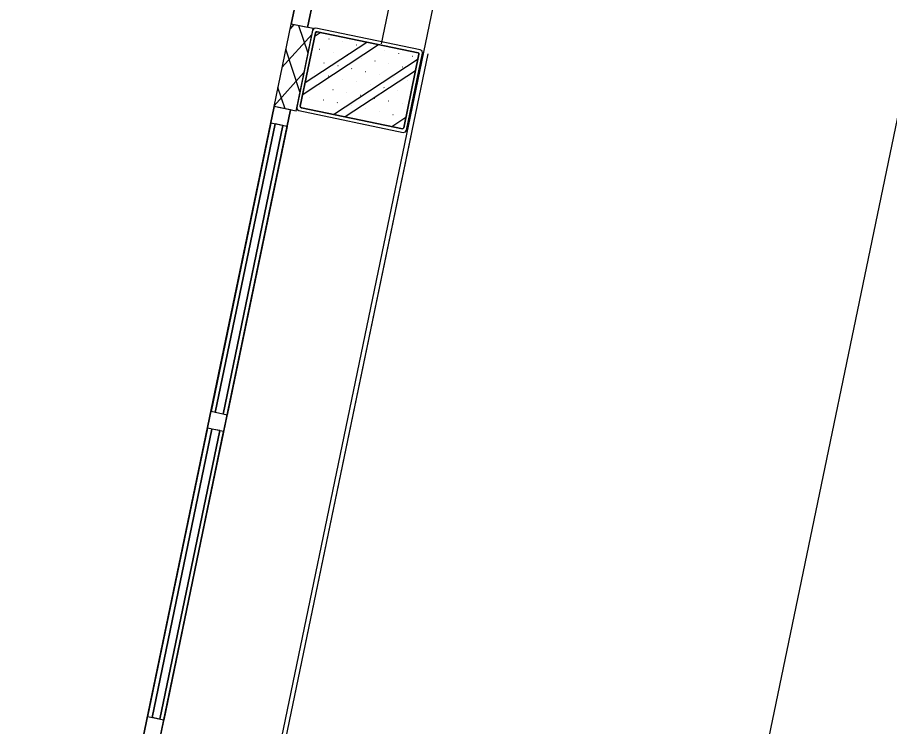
# Model space of a CAD drawing. Extents: x 81065 to 81486, y 452384 to 452681.
# Drawn here: x 81121.839 to 81124.948, y 452529.201 to 452531.728 of the extents above; entities that cross this region are included whole.
import ezdxf

# ---------------------------------------------------------------- set-up
doc = ezdxf.new("R2010")
doc.units = 0
doc.layers.add('B-BH-VH-KANTOPSLUITING-GV', color=7, linetype='Continuous')

msp = doc.modelspace()

# ---------------------------------------------------------------- linework, layer by layer
at = {"layer": 'B-BH-VH-KANTOPSLUITING-GV'}
for p, q in [((81132.8401, 452569.2593), (81123.8386, 452525.8939)), ((81122.2553, 452526.6302), (81131.0942, 452569.2132)), ((81123.1371, 452531.6334), (81130.9161, 452569.0924)), ((81122.8151, 452531.7044), (81123.7301, 452536.1104)), ((81123.7301, 452536.1104), (81122.8151, 452531.7044)), ((81122.8731, 452531.6924), (81123.7881, 452536.0984)), ((81123.7881, 452536.0984), (81122.8731, 452531.6924)), ((81122.8141, 452531.7044), (81122.7531, 452531.4104)), ((81122.8111, 452531.6864), (81122.8251, 452531.7024)), ((81122.8931, 452531.6884), (81122.8141, 452531.7044)), ((81122.8731, 452531.6924), (81122.8151, 452531.7044)), ((81122.8731, 452531.6924), (81122.8151, 452531.7044)), ((81122.8321, 452531.3944), (81122.8931, 452531.6884)), ((81122.8751, 452531.6004), (81122.8421, 452531.6984)), ((81122.8961, 452531.6884), (81122.8911, 452531.6814)), ((81122.9031, 452531.6894), (81122.8961, 452531.6884)), ((81123.2751, 452531.6124), (81122.9031, 452531.6894)), ((81122.7821, 452531.5494), (81122.8891, 452531.6684)), ((81122.8911, 452531.6814), (81122.8351, 452531.4074)), ((81122.8471, 452531.4114), (81122.9021, 452531.6734)), ((81122.9021, 452531.6734), (81122.8471, 452531.4114)), ((81122.9001, 452531.6624), (81122.9181, 452531.6744)), ((81122.9001, 452531.6614), (81122.9001, 452531.6614)), ((81122.9021, 452531.6734), (81122.9041, 452531.6764)), ((81122.9041, 452531.6764), (81122.9021, 452531.6734)), ((81122.9041, 452531.6764), (81122.9071, 452531.6764)), ((81122.9071, 452531.6764), (81122.9041, 452531.6764)), ((81122.9071, 452531.6764), (81123.2671, 452531.6014)), ((81123.2671, 452531.6014), (81122.9071, 452531.6764)), ((81122.8571, 452531.4544), (81123.1261, 452531.6314)), ((81122.8651, 452531.4964), (81123.0841, 452531.6394)), ((81122.9491, 452531.6514), (81122.9501, 452531.6514)), ((81122.9991, 452531.6414), (81122.9991, 452531.6414)), ((81123.0481, 452531.6304), (81123.0491, 452531.6304)), ((81122.2601, 452526.5784), (81123.3031, 452531.5984)), ((81122.8461, 452531.4634), (81122.7961, 452531.6154)), ((81122.9151, 452531.6144), (81122.9161, 452531.6144)), ((81122.9651, 452531.6034), (81122.9651, 452531.6034)), ((81123.0141, 452531.5934), (81123.0151, 452531.5934)), ((81123.0981, 452531.6204), (81123.0981, 452531.6204)), ((81123.1471, 452531.6104), (81123.1481, 452531.6104)), ((81123.1971, 452531.6004), (81123.1971, 452531.5994)), ((81123.2701, 452531.5974), (81123.2161, 452531.3344)), ((81123.2161, 452531.3344), (81123.2701, 452531.5974)), ((81123.2261, 452531.3264), (81123.2831, 452531.6004)), ((81123.2671, 452531.6014), (81123.2701, 452531.6004)), ((81123.2701, 452531.6004), (81123.2671, 452531.6014)), ((81123.2701, 452531.6004), (81123.2701, 452531.5974)), ((81123.2701, 452531.5974), (81123.2701, 452531.6004)), ((81123.2821, 452531.6084), (81123.2751, 452531.6124)), ((81123.2831, 452531.6004), (81123.2821, 452531.6084)), ((81122.8821, 452531.5764), (81122.8821, 452531.5764)), ((81122.9311, 452531.5664), (81122.9321, 452531.5664)), ((81122.9661, 452531.3824), (81123.2671, 452531.5804)), ((81123.0641, 452531.5834), (81123.0641, 452531.5834)), ((81123.1131, 452531.5734), (81123.1141, 452531.5734)), ((81123.1631, 452531.5624), (81123.1631, 452531.5624)), ((81123.2461, 452531.5894), (81123.2471, 452531.5894)), ((81122.7541, 452531.4124), (81122.8601, 452531.5314)), ((81122.9811, 452531.5564), (81122.9821, 452531.5564)), ((81123.0071, 452531.3744), (81123.2581, 452531.5384)), ((81123.0301, 452531.5464), (81123.0311, 452531.5454)), ((81123.0801, 452531.5354), (81123.0811, 452531.5354)), ((81123.2121, 452531.5524), (81123.2131, 452531.5524)), ((81122.8981, 452531.5294), (81122.8981, 452531.5294)), ((81122.9471, 452531.5194), (81122.9481, 452531.5194)), ((81122.9971, 452531.5084), (81122.9971, 452531.5084)), ((81123.1301, 452531.5254), (81123.1301, 452531.5254)), ((81123.1791, 452531.5154), (81123.1801, 452531.5154)), ((81123.2291, 452531.5044), (81123.2291, 452531.5044)), ((81122.7931, 452531.4024), (81122.7671, 452531.4784)), ((81122.7931, 452531.4024), (81122.7671, 452531.4784)), ((81122.8641, 452531.4924), (81122.8651, 452531.4924)), ((81122.9141, 452531.4814), (81122.9141, 452531.4814)), ((81122.9631, 452531.4714), (81122.9641, 452531.4714)), ((81123.0461, 452531.4984), (81123.0471, 452531.4984)), ((81123.0961, 452531.4884), (81123.0961, 452531.4884)), ((81123.1451, 452531.4784), (81123.1461, 452531.4774)), ((81122.8801, 452531.4444), (81122.8801, 452531.4444)), ((81123.0131, 452531.4614), (81123.0131, 452531.4614)), ((81123.0621, 452531.4514), (81123.0631, 452531.4504)), ((81123.1121, 452531.4404), (81123.1131, 452531.4404)), ((81123.1951, 452531.4674), (81123.1951, 452531.4674)), ((81121.8391, 452527.0044), (81122.7541, 452531.4104)), ((81122.7541, 452531.4104), (81121.8391, 452527.0044)), ((81122.8321, 452531.3944), (81122.7531, 452531.4104)), ((81122.8121, 452531.3984), (81122.7541, 452531.4104)), ((81122.8121, 452531.3984), (81122.7541, 452531.4104)), ((81122.8351, 452531.4074), (81122.8361, 452531.4004)), ((81122.8481, 452531.4084), (81122.8471, 452531.4114)), ((81122.8471, 452531.4114), (81122.8481, 452531.4084)), ((81122.8511, 452531.4064), (81122.8481, 452531.4084)), ((81122.8481, 452531.4084), (81122.8511, 452531.4064)), ((81123.2111, 452531.3314), (81122.8511, 452531.4064)), ((81122.8511, 452531.4064), (81123.2111, 452531.3314)), ((81122.9291, 452531.4344), (81122.9301, 452531.4344)), ((81122.9791, 452531.4244), (81122.9801, 452531.4234)), ((81123.0291, 452531.4134), (81123.0291, 452531.4134)), ((81123.1611, 452531.4304), (81123.1621, 452531.4304)), ((81123.2111, 452531.4204), (81123.2121, 452531.4204)), ((81121.8971, 452526.9924), (81122.8121, 452531.3984)), ((81122.8121, 452531.3984), (81121.8971, 452526.9924)), ((81122.8321, 452531.3944), (81122.8321, 452531.3944)), ((81122.8361, 452531.4004), (81122.8421, 452531.3964)), ((81122.8421, 452531.3964), (81123.2141, 452531.3184)), ((81122.8961, 452531.3974), (81122.8971, 452531.3964)), ((81122.9461, 452531.3864), (81122.9461, 452531.3864)), ((81122.9951, 452531.3764), (81122.9961, 452531.3764)), ((81123.0781, 452531.4034), (81123.0791, 452531.4034)), ((81123.1281, 452531.3934), (81123.1281, 452531.3934)), ((81123.1771, 452531.3824), (81123.1781, 452531.3824)), ((81122.5291, 452530.3234), (81122.7421, 452531.3514)), ((81122.7421, 452531.3514), (81122.5291, 452530.3234)), ((81122.5291, 452530.3234), (81122.7421, 452531.3514)), ((81122.7421, 452531.3514), (81122.5291, 452530.3234)), ((81122.5291, 452530.3234), (81122.7421, 452531.3514)), ((81122.7421, 452531.3514), (81122.5291, 452530.3234)), ((81122.5291, 452530.3234), (81122.7421, 452531.3514)), ((81122.7421, 452531.3514), (81122.5291, 452530.3234)), ((81122.5291, 452530.3234), (81122.7421, 452531.3514)), ((81122.7421, 452531.3514), (81122.5291, 452530.3234)), ((81122.5291, 452530.3234), (81122.7421, 452531.3514)), ((81122.7421, 452531.3514), (81122.5291, 452530.3234)), ((81122.5291, 452530.3234), (81122.7421, 452531.3514)), ((81122.7421, 452531.3514), (81122.5291, 452530.3234)), ((81122.5291, 452530.3234), (81122.7421, 452531.3514)), ((81122.7421, 452531.3514), (81122.5291, 452530.3234)), ((81122.5441, 452530.3204), (81122.7581, 452531.3484)), ((81122.7581, 452531.3484), (81122.5441, 452530.3204)), ((81122.5441, 452530.3204), (81122.7581, 452531.3484)), ((81122.7581, 452531.3484), (81122.5441, 452530.3204)), ((81122.5441, 452530.3204), (81122.7581, 452531.3484)), ((81122.7581, 452531.3484), (81122.5441, 452530.3204)), ((81122.5441, 452530.3204), (81122.7581, 452531.3484)), ((81122.7581, 452531.3484), (81122.5441, 452530.3204)), ((81122.7581, 452531.3484), (81122.5441, 452530.3204)), ((81122.5441, 452530.3204), (81122.7581, 452531.3484)), ((81122.7581, 452531.3484), (81122.5441, 452530.3204)), ((81122.5441, 452530.3204), (81122.7581, 452531.3484)), ((81122.7581, 452531.3484), (81122.5441, 452530.3204)), ((81122.5441, 452530.3204), (81122.7581, 452531.3484)), ((81122.7581, 452531.3484), (81122.5441, 452530.3204)), ((81122.5441, 452530.3204), (81122.7581, 452531.3484)), ((81122.8001, 452531.3394), (81122.7421, 452531.3514)), ((81122.8001, 452531.3394), (81122.7421, 452531.3514)), ((81122.8001, 452531.3394), (81122.7421, 452531.3514)), ((81122.8001, 452531.3394), (81122.7421, 452531.3514)), ((81122.8001, 452531.3394), (81122.7421, 452531.3514)), ((81122.8001, 452531.3394), (81122.7421, 452531.3514)), ((81122.8001, 452531.3394), (81122.7421, 452531.3514)), ((81122.8001, 452531.3394), (81122.7421, 452531.3514)), ((81122.8001, 452531.3394), (81122.7421, 452531.3514)), ((81122.8001, 452531.3394), (81122.7421, 452531.3514)), ((81122.8001, 452531.3394), (81122.7421, 452531.3514)), ((81122.8001, 452531.3394), (81122.7421, 452531.3514)), ((81122.8001, 452531.3394), (81122.7421, 452531.3514)), ((81122.8001, 452531.3394), (81122.7421, 452531.3514)), ((81122.8001, 452531.3394), (81122.7421, 452531.3514)), ((81122.8001, 452531.3394), (81122.7421, 452531.3514)), ((81122.7851, 452531.3424), (81122.7581, 452531.3484)), ((81122.7851, 452531.3424), (81122.7581, 452531.3484)), ((81122.7851, 452531.3424), (81122.7581, 452531.3484)), ((81122.7851, 452531.3424), (81122.7581, 452531.3484)), ((81122.7851, 452531.3424), (81122.7581, 452531.3484)), ((81122.7851, 452531.3424), (81122.7581, 452531.3484)), ((81122.7851, 452531.3424), (81122.7581, 452531.3484)), ((81122.7851, 452531.3424), (81122.7581, 452531.3484)), ((81122.7851, 452531.3424), (81122.7581, 452531.3484)), ((81122.7851, 452531.3424), (81122.7581, 452531.3484)), ((81122.7851, 452531.3424), (81122.7581, 452531.3484)), ((81122.7851, 452531.3424), (81122.7581, 452531.3484)), ((81122.7851, 452531.3424), (81122.7581, 452531.3484)), ((81122.7851, 452531.3424), (81122.7581, 452531.3484)), ((81122.7851, 452531.3424), (81122.7581, 452531.3484)), ((81122.7851, 452531.3424), (81122.7581, 452531.3484)), ((81123.0451, 452531.3664), (81123.0451, 452531.3664)), ((81123.0941, 452531.3554), (81123.0951, 452531.3554)), ((81123.1441, 452531.3454), (81123.1441, 452531.3454)), ((81123.1731, 452531.3394), (81123.2231, 452531.3724)), ((81122.5721, 452530.3144), (81122.7851, 452531.3424)), ((81122.7851, 452531.3424), (81122.5721, 452530.3144)), ((81122.5721, 452530.3144), (81122.7851, 452531.3424)), ((81122.7851, 452531.3424), (81122.5721, 452530.3144)), ((81122.5721, 452530.3144), (81122.7851, 452531.3424)), ((81122.7851, 452531.3424), (81122.5721, 452530.3144)), ((81122.5721, 452530.3144), (81122.7851, 452531.3424)), ((81122.7851, 452531.3424), (81122.5721, 452530.3144)), ((81122.7851, 452531.3424), (81122.5721, 452530.3144)), ((81122.5721, 452530.3144), (81122.7851, 452531.3424)), ((81122.7851, 452531.3424), (81122.5721, 452530.3144)), ((81122.5721, 452530.3144), (81122.7851, 452531.3424)), ((81122.7851, 452531.3424), (81122.5721, 452530.3144)), ((81122.5721, 452530.3144), (81122.7851, 452531.3424)), ((81122.7851, 452531.3424), (81122.5721, 452530.3144)), ((81122.5721, 452530.3144), (81122.7851, 452531.3424)), ((81122.5861, 452530.3114), (81122.8001, 452531.3394)), ((81122.8001, 452531.3394), (81122.5861, 452530.3114)), ((81122.5861, 452530.3114), (81122.8001, 452531.3394)), ((81122.8001, 452531.3394), (81122.5861, 452530.3114)), ((81122.5861, 452530.3114), (81122.8001, 452531.3394)), ((81122.8001, 452531.3394), (81122.5861, 452530.3114)), ((81122.5861, 452530.3114), (81122.8001, 452531.3394)), ((81122.8001, 452531.3394), (81122.5861, 452530.3114)), ((81122.5861, 452530.3114), (81122.8001, 452531.3394)), ((81122.8001, 452531.3394), (81122.5861, 452530.3114)), ((81122.5861, 452530.3114), (81122.8001, 452531.3394)), ((81122.8001, 452531.3394), (81122.5861, 452530.3114)), ((81122.5861, 452530.3114), (81122.8001, 452531.3394)), ((81122.8001, 452531.3394), (81122.5861, 452530.3114)), ((81122.5861, 452530.3114), (81122.8001, 452531.3394)), ((81122.8001, 452531.3394), (81122.5861, 452530.3114)), ((81123.1931, 452531.3354), (81123.1941, 452531.3354)), ((81123.2141, 452531.3324), (81123.2111, 452531.3314)), ((81123.2111, 452531.3314), (81123.2141, 452531.3324)), ((81123.2161, 452531.3344), (81123.2141, 452531.3324)), ((81123.2141, 452531.3324), (81123.2161, 452531.3344)), ((81123.2141, 452531.3184), (81123.2221, 452531.3204)), ((81123.2221, 452531.3204), (81123.2261, 452531.3264)), ((81122.3281, 452526.9034), (81123.2421, 452531.3064)), ((81122.5861, 452530.3114), (81122.5291, 452530.3234)), ((81122.5861, 452530.3114), (81122.5291, 452530.3234)), ((81122.5861, 452530.3114), (81122.5291, 452530.3234)), ((81122.5861, 452530.3114), (81122.5291, 452530.3234)), ((81122.5861, 452530.3114), (81122.5291, 452530.3234)), ((81122.5861, 452530.3114), (81122.5291, 452530.3234)), ((81122.5861, 452530.3114), (81122.5291, 452530.3234)), ((81122.5861, 452530.3114), (81122.5291, 452530.3234)), ((81122.5861, 452530.3114), (81122.5291, 452530.3234)), ((81122.5861, 452530.3114), (81122.5291, 452530.3234)), ((81122.5861, 452530.3114), (81122.5291, 452530.3234)), ((81122.5861, 452530.3114), (81122.5291, 452530.3234)), ((81122.5861, 452530.3114), (81122.5291, 452530.3234)), ((81122.5861, 452530.3114), (81122.5291, 452530.3234)), ((81122.5861, 452530.3114), (81122.5291, 452530.3234)), ((81122.5861, 452530.3114), (81122.5291, 452530.3234)), ((81122.5721, 452530.3144), (81122.5441, 452530.3204)), ((81122.5721, 452530.3144), (81122.5441, 452530.3204)), ((81122.5721, 452530.3144), (81122.5441, 452530.3204)), ((81122.5721, 452530.3144), (81122.5441, 452530.3204)), ((81122.5721, 452530.3144), (81122.5441, 452530.3204)), ((81122.5721, 452530.3144), (81122.5441, 452530.3204)), ((81122.5721, 452530.3144), (81122.5441, 452530.3204)), ((81122.5721, 452530.3144), (81122.5441, 452530.3204)), ((81122.5721, 452530.3144), (81122.5441, 452530.3204)), ((81122.5721, 452530.3144), (81122.5441, 452530.3204)), ((81122.5721, 452530.3144), (81122.5441, 452530.3204)), ((81122.5721, 452530.3144), (81122.5441, 452530.3204)), ((81122.5721, 452530.3144), (81122.5441, 452530.3204)), ((81122.5721, 452530.3144), (81122.5441, 452530.3204)), ((81122.5721, 452530.3144), (81122.5441, 452530.3204)), ((81122.5721, 452530.3144), (81122.5441, 452530.3204)), ((81122.3031, 452529.2364), (81122.5161, 452530.2644)), ((81122.5161, 452530.2644), (81122.3031, 452529.2364)), ((81122.3031, 452529.2364), (81122.5161, 452530.2644)), ((81122.5161, 452530.2644), (81122.3031, 452529.2364)), ((81122.3031, 452529.2364), (81122.5161, 452530.2644)), ((81122.5161, 452530.2644), (81122.3031, 452529.2364)), ((81122.3031, 452529.2364), (81122.5161, 452530.2644)), ((81122.5161, 452530.2644), (81122.3031, 452529.2364)), ((81122.3031, 452529.2364), (81122.5161, 452530.2644)), ((81122.5161, 452530.2644), (81122.3031, 452529.2364)), ((81122.3031, 452529.2364), (81122.5161, 452530.2644)), ((81122.5161, 452530.2644), (81122.3031, 452529.2364)), ((81122.3031, 452529.2364), (81122.5161, 452530.2644)), ((81122.5161, 452530.2644), (81122.3031, 452529.2364)), ((81122.3031, 452529.2364), (81122.5161, 452530.2644)), ((81122.5161, 452530.2644), (81122.3031, 452529.2364)), ((81122.5321, 452530.2614), (81122.3191, 452529.2334)), ((81122.3191, 452529.2334), (81122.5321, 452530.2614)), ((81122.3191, 452529.2334), (81122.5321, 452530.2614)), ((81122.5321, 452530.2614), (81122.3191, 452529.2334)), ((81122.3191, 452529.2334), (81122.5321, 452530.2614)), ((81122.5321, 452530.2614), (81122.3191, 452529.2334)), ((81122.5321, 452530.2614), (81122.3191, 452529.2334)), ((81122.3191, 452529.2334), (81122.5321, 452530.2614)), ((81122.3191, 452529.2334), (81122.5321, 452530.2614)), ((81122.5321, 452530.2614), (81122.3191, 452529.2334)), ((81122.3191, 452529.2334), (81122.5321, 452530.2614)), ((81122.5321, 452530.2614), (81122.3191, 452529.2334)), ((81122.3191, 452529.2334), (81122.5321, 452530.2614)), ((81122.5321, 452530.2614), (81122.3191, 452529.2334)), ((81122.3191, 452529.2334), (81122.5321, 452530.2614)), ((81122.5321, 452530.2614), (81122.3191, 452529.2334)), ((81122.5601, 452530.2564), (81122.3461, 452529.2274)), ((81122.3461, 452529.2274), (81122.5601, 452530.2564)), ((81122.3461, 452529.2274), (81122.5601, 452530.2564)), ((81122.5601, 452530.2564), (81122.3461, 452529.2274)), ((81122.3461, 452529.2274), (81122.5601, 452530.2564)), ((81122.5601, 452530.2564), (81122.3461, 452529.2274)), ((81122.5601, 452530.2564), (81122.3461, 452529.2274)), ((81122.3461, 452529.2274), (81122.5601, 452530.2564)), ((81122.3461, 452529.2274), (81122.5601, 452530.2564)), ((81122.5601, 452530.2564), (81122.3461, 452529.2274)), ((81122.3461, 452529.2274), (81122.5601, 452530.2564)), ((81122.5601, 452530.2564), (81122.3461, 452529.2274)), ((81122.3461, 452529.2274), (81122.5601, 452530.2564)), ((81122.5601, 452530.2564), (81122.3461, 452529.2274)), ((81122.3461, 452529.2274), (81122.5601, 452530.2564)), ((81122.5601, 452530.2564), (81122.3461, 452529.2274)), ((81122.5741, 452530.2524), (81122.5161, 452530.2644)), ((81122.5741, 452530.2524), (81122.5161, 452530.2644)), ((81122.5741, 452530.2524), (81122.5161, 452530.2644)), ((81122.5741, 452530.2524), (81122.5161, 452530.2644)), ((81122.5741, 452530.2524), (81122.5161, 452530.2644)), ((81122.5741, 452530.2524), (81122.5161, 452530.2644)), ((81122.5741, 452530.2524), (81122.5161, 452530.2644)), ((81122.5741, 452530.2524), (81122.5161, 452530.2644)), ((81122.5741, 452530.2524), (81122.5161, 452530.2644)), ((81122.5741, 452530.2524), (81122.5161, 452530.2644)), ((81122.5741, 452530.2524), (81122.5161, 452530.2644)), ((81122.5741, 452530.2524), (81122.5161, 452530.2644)), ((81122.5741, 452530.2524), (81122.5161, 452530.2644)), ((81122.5741, 452530.2524), (81122.5161, 452530.2644)), ((81122.5741, 452530.2524), (81122.5161, 452530.2644)), ((81122.5741, 452530.2524), (81122.5161, 452530.2644)), ((81122.5601, 452530.2564), (81122.5321, 452530.2614)), ((81122.5601, 452530.2564), (81122.5321, 452530.2614)), ((81122.5601, 452530.2564), (81122.5321, 452530.2614)), ((81122.5601, 452530.2564), (81122.5321, 452530.2614)), ((81122.5601, 452530.2564), (81122.5321, 452530.2614)), ((81122.5601, 452530.2564), (81122.5321, 452530.2614)), ((81122.5601, 452530.2564), (81122.5321, 452530.2614)), ((81122.5601, 452530.2564), (81122.5321, 452530.2614)), ((81122.5601, 452530.2564), (81122.5321, 452530.2614)), ((81122.5601, 452530.2564), (81122.5321, 452530.2614)), ((81122.5601, 452530.2564), (81122.5321, 452530.2614)), ((81122.5601, 452530.2564), (81122.5321, 452530.2614)), ((81122.5601, 452530.2564), (81122.5321, 452530.2614)), ((81122.5601, 452530.2564), (81122.5321, 452530.2614)), ((81122.5601, 452530.2564), (81122.5321, 452530.2614)), ((81122.5601, 452530.2564), (81122.5321, 452530.2614)), ((81122.3611, 452529.2244), (81122.5741, 452530.2524)), ((81122.5741, 452530.2524), (81122.3611, 452529.2244)), ((81122.3611, 452529.2244), (81122.5741, 452530.2524)), ((81122.5741, 452530.2524), (81122.3611, 452529.2244)), ((81122.3611, 452529.2244), (81122.5741, 452530.2524)), ((81122.5741, 452530.2524), (81122.3611, 452529.2244)), ((81122.3611, 452529.2244), (81122.5741, 452530.2524)), ((81122.5741, 452530.2524), (81122.3611, 452529.2244)), ((81122.3611, 452529.2244), (81122.5741, 452530.2524)), ((81122.5741, 452530.2524), (81122.3611, 452529.2244)), ((81122.3611, 452529.2244), (81122.5741, 452530.2524)), ((81122.5741, 452530.2524), (81122.3611, 452529.2244)), ((81122.3611, 452529.2244), (81122.5741, 452530.2524)), ((81122.5741, 452530.2524), (81122.3611, 452529.2244)), ((81122.3611, 452529.2244), (81122.5741, 452530.2524)), ((81122.5741, 452530.2524), (81122.3611, 452529.2244)), ((81122.3611, 452529.2244), (81122.3031, 452529.2364)), ((81122.3611, 452529.2244), (81122.3031, 452529.2364)), ((81122.3611, 452529.2244), (81122.3031, 452529.2364)), ((81122.3611, 452529.2244), (81122.3031, 452529.2364)), ((81122.3611, 452529.2244), (81122.3031, 452529.2364)), ((81122.3611, 452529.2244), (81122.3031, 452529.2364)), ((81122.3611, 452529.2244), (81122.3031, 452529.2364)), ((81122.3611, 452529.2244), (81122.3031, 452529.2364)), ((81122.3611, 452529.2244), (81122.3031, 452529.2364)), ((81122.3611, 452529.2244), (81122.3031, 452529.2364)), ((81122.3611, 452529.2244), (81122.3031, 452529.2364)), ((81122.3611, 452529.2244), (81122.3031, 452529.2364)), ((81122.3611, 452529.2244), (81122.3031, 452529.2364)), ((81122.3611, 452529.2244), (81122.3031, 452529.2364)), ((81122.3611, 452529.2244), (81122.3031, 452529.2364)), ((81122.3611, 452529.2244), (81122.3031, 452529.2364)), ((81122.3461, 452529.2274), (81122.3191, 452529.2334)), ((81122.3461, 452529.2274), (81122.3191, 452529.2334)), ((81122.3461, 452529.2274), (81122.3191, 452529.2334)), ((81122.3461, 452529.2274), (81122.3191, 452529.2334)), ((81122.3461, 452529.2274), (81122.3191, 452529.2334)), ((81122.3461, 452529.2274), (81122.3191, 452529.2334)), ((81122.3461, 452529.2274), (81122.3191, 452529.2334)), ((81122.3461, 452529.2274), (81122.3191, 452529.2334)), ((81122.3461, 452529.2274), (81122.3191, 452529.2334)), ((81122.3461, 452529.2274), (81122.3191, 452529.2334)), ((81122.3461, 452529.2274), (81122.3191, 452529.2334)), ((81122.3461, 452529.2274), (81122.3191, 452529.2334)), ((81122.3461, 452529.2274), (81122.3191, 452529.2334)), ((81122.3461, 452529.2274), (81122.3191, 452529.2334)), ((81122.3461, 452529.2274), (81122.3191, 452529.2334)), ((81122.3461, 452529.2274), (81122.3191, 452529.2334))]:
    msp.add_line(p, q, dxfattribs=at)

doc.saveas('drawing.dxf')
